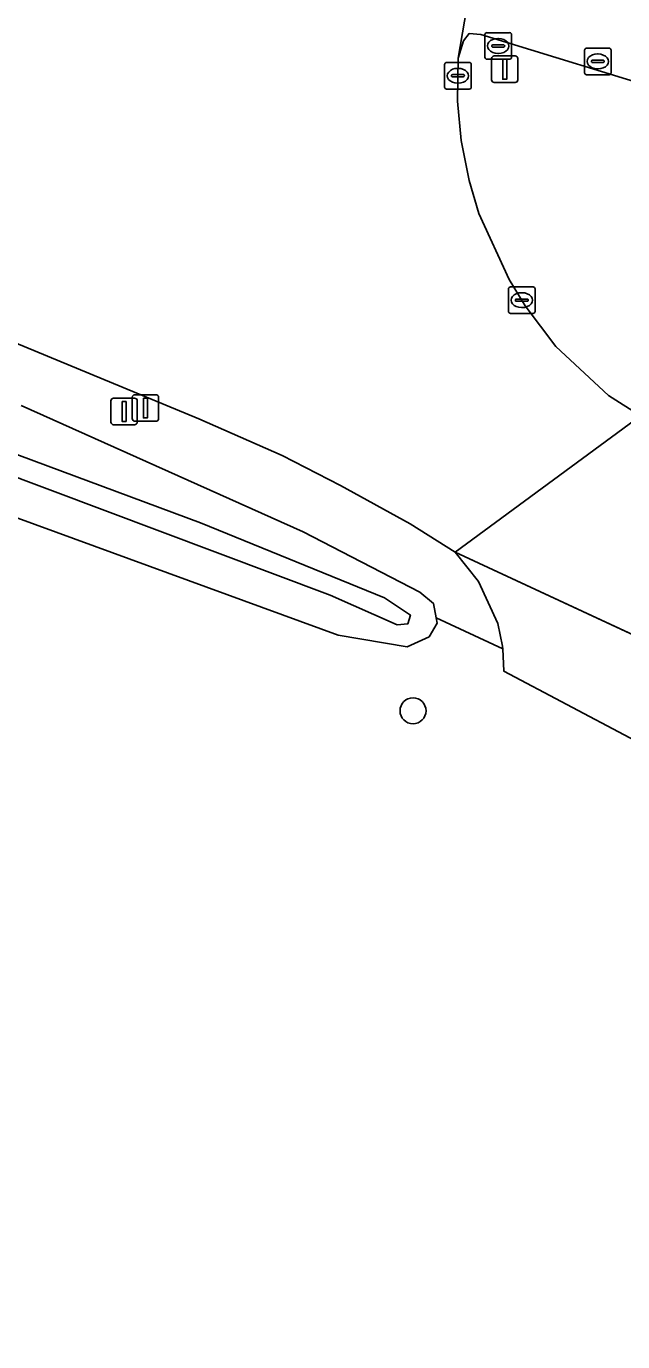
# Model space of a CAD drawing. Extents: x 156141 to 158132, y 385651 to 388333.
# Drawn here: x 156327.12 to 156349.56, y 386460.59 to 386510.09 of the extents above; entities that cross this region are included whole.
import ezdxf

# ---------------------------------------------------------------- set-up
doc = ezdxf.new("R2010")
doc.units = 0
for name, color, linetype in [('IMGEO_Berm_groen', 7, 'Continuous'), ('IMGEO_Boom', 7, 'Continuous'), ('IMGEO_Erf', 7, 'Continuous'), ('IMGEO_Fietspad_gesloten', 7, 'Continuous'), ('IMGEO_Kolk', 7, 'Continuous'), ('IMGEO_Lichtmast', 7, 'Continuous'), ('IMGEO_Oever', 7, 'Continuous'), ('IMGEO_Rijbaan_lokaal_gesloten', 7, 'Continuous'), ('IMGEO_Rijbaan_lokaal_open', 7, 'Continuous'), ('IMGEO_Rioolput', 7, 'Continuous'), ('IMGEO_Verkeersbordpaal', 7, 'Continuous'), ('IMGEO_Waterloop', 7, 'Continuous')]:
    doc.layers.add(name, color=color, linetype=linetype)

msp = doc.modelspace()

# ---------------------------------------------------------------- linework, layer by layer
at = {"layer": 'IMGEO_Berm_groen'}
msp.add_lwpolyline([(156354.273, 386505.827), (156354.237, 386506.024), (156353.991, 386506.257), (156353.329, 386506.883), (156351.588, 386507.53), (156344.217, 386509.788), (156343.777, 386509.821), (156343.565, 386509.548), (156343.368, 386508.893), (156343.348, 386507.272), (156343.48, 386505.791), (156343.777, 386504.289), (156344.142, 386503.047), (156345.29, 386500.565), (156345.887, 386499.581), (156347.043, 386498.045), (156349.026, 386496.201), (156350.226, 386495.44)], close=True, dxfattribs=at)
msp.add_lwpolyline([(156326.924, 386495.824), (156337.537, 386491.07), (156341.924, 386488.802), (156342.435, 386488.374), (156342.537, 386487.831), (156345.045, 386486.673), (156345.04, 386486.768), (156344.855, 386487.625), (156344.133, 386489.199), (156343.252, 386490.304), (156341.556, 386491.373), (156338.935, 386492.814), (156336.741, 386493.948), (156333.616, 386495.327), (156320.97, 386500.558)], dxfattribs=at)
at = {"layer": 'IMGEO_Boom'}
msp.add_circle((156341.669, 386484.338), 0.489, dxfattribs=at)
at = {"layer": 'IMGEO_Erf'}
msp.add_lwpolyline([(156381.193, 386456.913), (156382.339, 386467.916), (156383.707, 386467.756), (156383.831, 386467.742), (156382.382, 386468.456), (156359.324, 386479.828), (156358.85, 386480.041), (156358.281, 386480.099), (156354.569, 386480.812), (156345.088, 386485.826), (156345.045, 386486.673), (156342.537, 386487.831), (156342.573, 386487.64), (156342.273, 386487.122), (156341.452, 386486.74), (156338.847, 386487.182), (156311.197, 386497.285)], dxfattribs=at)
at = {"layer": 'IMGEO_Fietspad_gesloten'}
msp.add_lwpolyline([(156344.153, 386513.518), (156343.368, 386508.893), (156343.565, 386509.548), (156343.777, 386509.821), (156344.217, 386509.788), (156351.588, 386507.53), (156353.329, 386506.883), (156353.991, 386506.257), (156354.915, 386509.471), (156354.073, 386509.747), (156356.287, 386537.702)], dxfattribs=at)
at = {"layer": 'IMGEO_Kolk'}
for p, q in [((156342.859, 386507.807), (156342.859, 386508.659)), ((156342.934, 386508.733), (156343.786, 386508.733)), ((156343.347, 386508.513), (156343.372, 386508.513)), ((156343.86, 386508.659), (156343.86, 386507.807)), ((156343.118, 386508.227), (156343.118, 386508.239)), ((156343.556, 386508.19), (156343.158, 386508.19)), ((156343.161, 386508.276), (156343.559, 386508.276)), ((156343.37, 386507.953), (156343.345, 386507.953)), ((156343.602, 386508.239), (156343.602, 386508.227)), ((156343.786, 386507.733), (156342.934, 386507.733)), ((156345.26, 386499.363), (156345.26, 386500.215)), ((156345.335, 386500.289), (156346.187, 386500.289)), ((156345.748, 386500.069), (156345.773, 386500.069)), ((156346.261, 386500.215), (156346.261, 386499.363)), ((156345.519, 386499.783), (156345.519, 386499.795)), ((156345.957, 386499.746), (156345.559, 386499.746)), ((156345.562, 386499.832), (156345.96, 386499.832)), ((156345.771, 386499.509), (156345.746, 386499.509)), ((156346.003, 386499.795), (156346.003, 386499.783)), ((156346.187, 386499.289), (156345.335, 386499.289))]:
    msp.add_line(p, q, dxfattribs=at)
for points in [[(156342.859, 386507.807), (156342.859, 386508.659)], [(156342.934, 386508.733), (156343.786, 386508.733)], [(156343.86, 386508.659), (156343.86, 386507.807)], [(156343.786, 386507.733), (156342.934, 386507.733)], [(156345.26, 386499.363), (156345.26, 386500.215)], [(156345.335, 386500.289), (156346.187, 386500.289)], [(156346.261, 386500.215), (156346.261, 386499.363)], [(156346.187, 386499.289), (156345.335, 386499.289)]]:
    msp.add_lwpolyline(points, dxfattribs=at)
for centre, radius, start, end in [((156342.936, 386508.657), 0.0765, 91.552, 178.448), ((156342.936, 386508.657), 0.0765, 91.552, 178.448), ((156343.784, 386508.657), 0.0765, 1.552, 88.448), ((156343.784, 386508.657), 0.0765, 1.552, 88.448), ((156343.158, 386508.236), 0.0403, 85.8775, 175.7526), ((156343.155, 386508.226), 0.0366, 178.938, 274.7102), ((156343.559, 386508.233), 0.043, 264.8664, 352.4533), ((156343.563, 386508.238), 0.0386, 1.7309, 96.639), ((156342.936, 386507.809), 0.0765, 181.552, 268.448), ((156342.936, 386507.809), 0.0765, 181.552, 268.448), ((156343.784, 386507.809), 0.0765, 271.552, 358.448), ((156343.784, 386507.809), 0.0765, 271.552, 358.448), ((156345.337, 386500.213), 0.0765, 91.552, 178.448), ((156345.337, 386500.213), 0.0765, 91.552, 178.448), ((156346.185, 386500.213), 0.0765, 1.552, 88.448), ((156346.185, 386500.213), 0.0765, 1.552, 88.448), ((156345.559, 386499.792), 0.0403, 85.8775, 175.7526), ((156345.556, 386499.782), 0.0366, 178.938, 274.7102), ((156345.96, 386499.789), 0.043, 264.8664, 352.4533), ((156345.964, 386499.794), 0.0386, 1.7309, 96.639), ((156345.337, 386499.365), 0.0765, 181.552, 268.448), ((156345.337, 386499.365), 0.0765, 181.552, 268.448), ((156346.185, 386499.365), 0.0765, 271.552, 358.448), ((156346.185, 386499.365), 0.0765, 271.552, 358.448)]:
    msp.add_arc(centre, radius, start, end, dxfattribs=at)
for centre, major_axis, ratio, start_param, end_param in [((156343.346, 386508.233), (-0.387, 0.002), 0.722429, 4.712389, 7.853982), ((156343.371, 386508.233), (-0.39, 0.002), 0.717154, 1.570796, 4.712389), ((156345.747, 386499.789), (-0.387, 0.002), 0.722429, 4.712389, 7.853982), ((156345.772, 386499.789), (-0.39, 0.002), 0.717154, 1.570796, 4.712389)]:
    msp.add_ellipse(centre, major_axis=major_axis, ratio=ratio, start_param=start_param, end_param=end_param, dxfattribs=at)
at = {"layer": 'IMGEO_Lichtmast'}
for p, q in [((156331.106, 386495.331), (156331.106, 386496.131)), ((156331.106, 386496.131), (156331.106, 386495.331)), ((156331.206, 386496.231), (156331.996, 386496.231)), ((156331.996, 386496.231), (156331.206, 386496.231)), ((156332.096, 386496.131), (156332.096, 386495.331)), ((156332.096, 386495.331), (156332.096, 386496.131)), ((156331.996, 386495.231), (156331.206, 386495.231)), ((156331.206, 386495.231), (156331.996, 386495.231))]:
    msp.add_line(p, q, dxfattribs=at)
msp.add_lwpolyline([(156331.526, 386496.106), (156331.676, 386496.106), (156331.676, 386495.356), (156331.526, 386495.356), (156331.526, 386496.106)], dxfattribs=at)
for centre, start, end in [((156331.206, 386496.131), 90, 180), ((156331.206, 386496.131), 90, 180), ((156331.996, 386496.131), 0, 90), ((156331.996, 386496.131), 360, 90), ((156331.206, 386495.331), 180, 270), ((156331.206, 386495.331), 180, 270), ((156331.996, 386495.331), 270, 0), ((156331.996, 386495.331), 270, 0)]:
    msp.add_arc(centre, 0.1, start, end, dxfattribs=at)
at = {"layer": 'IMGEO_Oever'}
for points in [[(156312.592, 386499.254), (156333.672, 386491.406), (156340.602, 386488.582), (156341.568, 386487.94), (156341.471, 386487.603), (156341.074, 386487.568), (156338.554, 386488.691), (156323.757, 386494.239)], [(156311.197, 386497.285), (156338.847, 386487.182), (156341.452, 386486.74), (156342.273, 386487.122), (156342.573, 386487.64), (156342.537, 386487.831), (156342.435, 386488.374), (156341.924, 386488.802), (156337.537, 386491.07), (156326.924, 386495.824)]]:
    msp.add_lwpolyline(points, dxfattribs=at)
at = {"layer": 'IMGEO_Rijbaan_lokaal_gesloten'}
for points in [[(156320.97, 386500.558), (156333.616, 386495.327), (156336.741, 386493.948), (156338.935, 386492.814), (156341.556, 386491.373), (156343.252, 386490.304), (156350.226, 386495.44), (156349.026, 386496.201), (156347.043, 386498.045), (156345.887, 386499.581), (156345.29, 386500.565), (156344.142, 386503.047), (156343.777, 386504.289), (156343.48, 386505.791), (156343.348, 386507.272), (156343.368, 386508.893), (156344.153, 386513.518), (156340.111, 386514.946)], [(156384.436, 386478.886), (156361.033, 386490.147), (156354.653, 386493.262), (156351.588, 386494.77), (156350.226, 386495.44), (156343.252, 386490.304), (156361.064, 386482.029), (156382.327, 386471.609), (156394.822, 386466.097), (156398.151, 386464.417), (156406.155, 386460.561), (156435.159, 386446.586), (156440.023, 386444.187), (156446.607, 386440.94), (156464.817, 386431.96), (156472.164, 386428.336), (156500, 386414.609), (156524.076, 386402.945), (156535.855, 386397.239), (156742.529, 386296.333)]]:
    msp.add_lwpolyline(points, dxfattribs=at)
at = {"layer": 'IMGEO_Rijbaan_lokaal_open'}
msp.add_lwpolyline([(156345.088, 386485.826), (156354.569, 386480.812), (156354.654, 386481.187), (156361.064, 386482.029), (156343.252, 386490.304), (156344.133, 386489.199), (156344.855, 386487.625), (156345.04, 386486.768), (156345.045, 386486.673)], close=True, dxfattribs=at)
at = {"layer": 'IMGEO_Rioolput'}
for p, q in [((156344.45, 386509.855), (156345.302, 386509.855)), ((156344.375, 386508.929), (156344.375, 386509.781)), ((156344.634, 386509.349), (156344.634, 386509.361)), ((156345.072, 386509.312), (156344.674, 386509.312)), ((156344.677, 386509.398), (156345.075, 386509.398)), ((156344.863, 386509.635), (156344.888, 386509.635)), ((156345.118, 386509.361), (156345.118, 386509.349)), ((156345.376, 386509.781), (156345.376, 386508.929)), ((156345.302, 386508.855), (156344.45, 386508.855)), ((156344.886, 386509.075), (156344.861, 386509.075)), ((156348.121, 386508.347), (156348.121, 386509.199)), ((156348.196, 386509.273), (156349.048, 386509.273)), ((156348.423, 386508.816), (156348.821, 386508.816)), ((156348.609, 386509.053), (156348.634, 386509.053)), ((156349.122, 386509.199), (156349.122, 386508.347)), ((156348.38, 386508.767), (156348.38, 386508.779)), ((156348.818, 386508.73), (156348.42, 386508.73)), ((156348.632, 386508.493), (156348.607, 386508.493)), ((156348.864, 386508.779), (156348.864, 386508.767)), ((156349.048, 386508.273), (156348.196, 386508.273))]:
    msp.add_line(p, q, dxfattribs=at)
for points in [[(156344.45, 386509.855), (156345.302, 386509.855)], [(156344.375, 386508.929), (156344.375, 386509.781)], [(156345.376, 386509.781), (156345.376, 386508.929)], [(156345.302, 386508.855), (156344.45, 386508.855)], [(156348.121, 386508.347), (156348.121, 386509.199)], [(156348.196, 386509.273), (156349.048, 386509.273)], [(156349.122, 386509.199), (156349.122, 386508.347)], [(156349.048, 386508.273), (156348.196, 386508.273)]]:
    msp.add_lwpolyline(points, dxfattribs=at)
for centre, radius, start, end in [((156344.452, 386509.779), 0.0765, 91.552, 178.448), ((156344.452, 386509.779), 0.0765, 91.552, 178.448), ((156345.3, 386509.779), 0.0765, 1.552, 88.448), ((156345.3, 386509.779), 0.0765, 1.552, 88.448), ((156344.674, 386509.358), 0.0403, 85.8775, 175.7526), ((156344.671, 386509.348), 0.0366, 178.938, 274.7102), ((156345.075, 386509.355), 0.043, 264.8664, 352.4533), ((156345.079, 386509.36), 0.0386, 1.7309, 96.639), ((156344.452, 386508.931), 0.0765, 181.552, 268.448), ((156344.452, 386508.931), 0.0765, 181.552, 268.448), ((156345.3, 386508.931), 0.0765, 271.552, 358.448), ((156345.3, 386508.931), 0.0765, 271.552, 358.448), ((156348.198, 386509.197), 0.0765, 91.552, 178.448), ((156348.198, 386509.197), 0.0765, 91.552, 178.448), ((156348.42, 386508.776), 0.0403, 85.8775, 175.7526), ((156348.825, 386508.778), 0.0386, 1.7309, 96.639), ((156349.046, 386509.197), 0.0765, 1.552, 88.448), ((156349.046, 386509.197), 0.0765, 1.552, 88.448), ((156348.198, 386508.349), 0.0765, 181.552, 268.448), ((156348.198, 386508.349), 0.0765, 181.552, 268.448), ((156348.417, 386508.766), 0.0366, 178.938, 274.7102), ((156348.821, 386508.773), 0.043, 264.8664, 352.4533), ((156349.046, 386508.349), 0.0765, 271.552, 358.448), ((156349.046, 386508.349), 0.0765, 271.552, 358.448)]:
    msp.add_arc(centre, radius, start, end, dxfattribs=at)
for centre, major_axis, ratio, start_param, end_param in [((156344.862, 386509.355), (-0.387, 0.002), 0.722429, 4.712389, 7.853982), ((156344.887, 386509.355), (-0.39, 0.002), 0.717154, 1.570796, 4.712389), ((156348.608, 386508.773), (-0.387, 0.002), 0.722429, 4.712389, 7.853982), ((156348.633, 386508.773), (-0.39, 0.002), 0.717154, 1.570796, 4.712389)]:
    msp.add_ellipse(centre, major_axis=major_axis, ratio=ratio, start_param=start_param, end_param=end_param, dxfattribs=at)
at = {"layer": 'IMGEO_Verkeersbordpaal'}
for p, q in [((156344.624, 386508.08), (156344.624, 386508.88)), ((156344.624, 386508.88), (156344.624, 386508.08)), ((156344.724, 386508.98), (156345.514, 386508.98)), ((156345.514, 386508.98), (156344.724, 386508.98)), ((156345.614, 386508.88), (156345.614, 386508.08)), ((156345.614, 386508.08), (156345.614, 386508.88)), ((156345.514, 386507.98), (156344.724, 386507.98)), ((156344.724, 386507.98), (156345.514, 386507.98)), ((156330.304, 386495.2), (156330.304, 386496)), ((156330.304, 386496), (156330.304, 386495.2)), ((156330.404, 386496.1), (156331.194, 386496.1)), ((156331.194, 386496.1), (156330.404, 386496.1)), ((156331.294, 386496), (156331.294, 386495.2)), ((156331.294, 386495.2), (156331.294, 386496)), ((156331.194, 386495.1), (156330.404, 386495.1)), ((156330.404, 386495.1), (156331.194, 386495.1))]:
    msp.add_line(p, q, dxfattribs=at)
for points in [[(156345.044, 386508.855), (156345.194, 386508.855), (156345.194, 386508.105), (156345.044, 386508.105), (156345.044, 386508.855)], [(156330.724, 386495.975), (156330.874, 386495.975), (156330.874, 386495.225), (156330.724, 386495.225), (156330.724, 386495.975)]]:
    msp.add_lwpolyline(points, dxfattribs=at)
for centre, start, end in [((156344.724, 386508.88), 90, 180), ((156344.724, 386508.88), 90, 180), ((156345.514, 386508.88), 0, 90), ((156345.514, 386508.88), 360, 90), ((156344.724, 386508.08), 180, 270), ((156344.724, 386508.08), 180, 270), ((156345.514, 386508.08), 270, 0), ((156345.514, 386508.08), 270, 0), ((156330.404, 386496), 90, 180), ((156330.404, 386496), 90, 180), ((156331.194, 386496), 0, 90), ((156331.194, 386496), 360, 90), ((156330.404, 386495.2), 180, 270), ((156330.404, 386495.2), 180, 270), ((156331.194, 386495.2), 270, 0), ((156331.194, 386495.2), 270, 0)]:
    msp.add_arc(centre, 0.1, start, end, dxfattribs=at)
at = {"layer": 'IMGEO_Waterloop'}
msp.add_lwpolyline([(156307.355, 386500.027), (156308.566, 386499.653), (156310.791, 386498.639), (156311.965, 386498.325), (156323.757, 386494.239), (156338.554, 386488.691), (156341.074, 386487.568), (156341.471, 386487.603), (156341.568, 386487.94), (156340.602, 386488.582), (156333.672, 386491.406), (156312.592, 386499.254), (156309.287, 386500.617), (156308.228, 386500.65), (156307.563, 386500.354)], close=True, dxfattribs=at)

doc.saveas('drawing.dxf')
